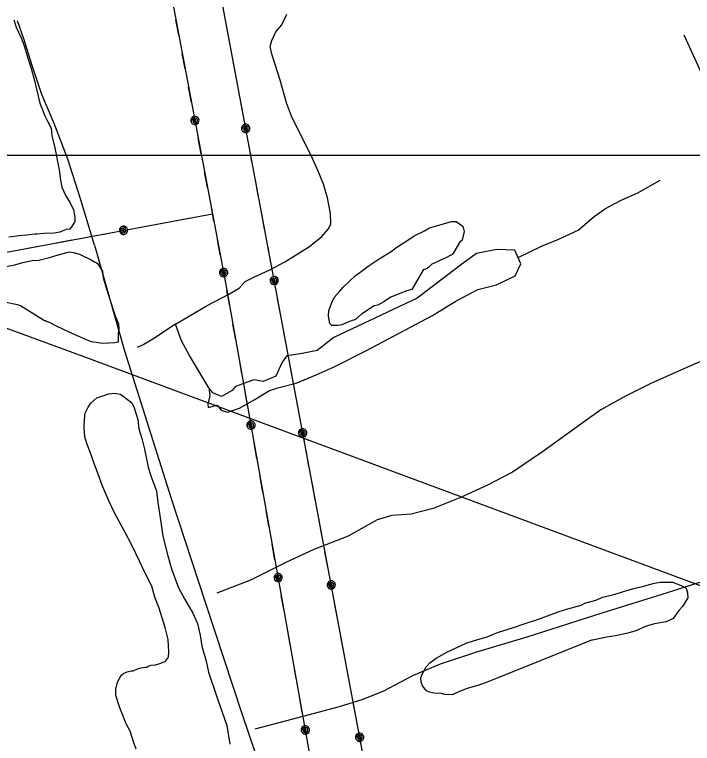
# Model space of a CAD drawing. Extents: x 3250478 to 3288318, y 788638 to 816472.
# Drawn here: x 3266413 to 3267875, y 798809 to 800381 of the extents above; entities that cross this region are included whole.
import ezdxf

# ---------------------------------------------------------------- set-up
doc = ezdxf.new("R2010")
doc.units = 0
for name, color, linetype in [('V-GRID-MAJR', 7, 'Continuous'), ('V-ROAD-CNTR', 7, 'Continuous'), ('V-SITE-VEGE', 7, 'Continuous'), ('V-TOPO-SHOR', 7, 'Continuous'), ('V-UTIL-LINE', 7, 'Continuous')]:
    doc.layers.add(name, color=color, linetype=linetype)

msp = doc.modelspace()

# ---------------------------------------------------------------- linework, layer by layer
at = {"layer": 'V-GRID-MAJR'}
msp.add_spline([(3254640.8, 800084.8), (3259879.3, 800081.4), (3265117.8, 800078.7), (3270356.3, 800076.8), (3275594.8, 800075.6), (3280833.3, 800075.3), (3286071.8, 800075.6)], degree=3, dxfattribs=at)
at = {"layer": 'V-ROAD-CNTR'}
msp.add_lwpolyline([(3268289.9, 799325.7), (3268223.9, 799502.2), (3268049.1, 799916.5), (3267857.4, 800336.7)], dxfattribs=at)
at = {"layer": 'V-SITE-VEGE'}
for points in [[(3266411.2, 800369.9), (3266416.4, 800353.7)], [(3266416.4, 800353.7), (3266426.7, 800331.2), (3266433.2, 800313.7), (3266442.3, 800285), (3266447.5, 800267.5), (3266455.4, 800238.8), (3266460.6, 800217.5), (3266467.2, 800190), (3266469.8, 800182.5), (3266477.6, 800162.5), (3266482.7, 800152.5), (3266491.7, 800136.4), (3266493.1, 800120.1), (3266499.7, 800093.8), (3266509, 800046.3), (3266511.8, 800023.7), (3266514.5, 800008.7), (3266523.5, 799990), (3266532.4, 799975.1), (3266540.1, 799960.1), (3266542.8, 799943.8), (3266542.9, 799935), (3266538, 799927.5), (3266531.8, 799918.6), (3266524.3, 799917.3), (3266510.6, 799912.1), (3266498.1, 799909.5), (3266476.7, 799909.2), (3266461.7, 799907.8), (3266456.7, 799907.7), (3266437.9, 799905), (3266422.9, 799903.6), (3266400.3, 799900.8)], [(3266378.7, 799834.6), (3266412.9, 799841.2), (3266430.6, 799846.1), (3266450.5, 799851), (3266464.8, 799851.6), (3266488.1, 799857.5), (3266504.7, 799862.4), (3266525.7, 799868.3), (3266531.2, 799869.3), (3266540, 799867.9), (3266553, 799864.2), (3266577.9, 799852.4), (3266591.9, 799844.3), (3266602.3, 799827.5), (3266604.1, 799813.1), (3266611, 799789.9), (3266626, 799742.2), (3266630, 799731.1), (3266637.1, 799714.4), (3266637.9, 799703.4), (3266636.4, 799692.5), (3266635.9, 799674.9), (3266629.2, 799672.9), (3266602.8, 799671.6), (3266578.8, 799675.6), (3266568, 799679.3), (3266555, 799685.2), (3266538.7, 799692.3), (3266517.1, 799702.9), (3266503, 799708.8), (3266487.9, 799717), (3266481.4, 799719.4), (3266479.3, 799720.5), (3266477.1, 799720.6), (3266425.4, 799753), (3266418.9, 799755.4), (3266390.6, 799760.7)], [(3266668.2, 798965.9), (3266678.2, 798969.8), (3266685.7, 798972.4), (3266694.5, 798973.7), (3266698.2, 798973.8), (3266702, 798976.3), (3266707, 798977.7), (3266717, 798979), (3266725.7, 798981.6), (3266735.7, 798985.5), (3266738.2, 798986.8), (3266744.4, 798995.6), (3266745.5, 799006.9), (3266743.9, 799033.3), (3266737.4, 799059.5), (3266724.3, 799100.7), (3266715.3, 799124.5), (3266708.7, 799148.2), (3266693.4, 799178.1), (3266683.1, 799200.6), (3266665.1, 799238), (3266651, 799264.2), (3266629.2, 799305.3), (3266616.3, 799332.7), (3266600.9, 799367.7), (3266594.4, 799386.4), (3266582.8, 799416.4), (3266577.6, 799431.3), (3266568.5, 799456.3), (3266564.6, 799470.1), (3266563.1, 799488.9), (3266563.1, 799493.9), (3266564, 799516.5), (3266565.2, 799521.5), (3266571.4, 799534.1), (3266577.5, 799543), (3266589.9, 799554.4), (3266616.2, 799563.5), (3266627.4, 799564.8), (3266641.3, 799562.5), (3266650.1, 799556.3), (3266665.3, 799544), (3266670.4, 799532.7), (3266678.3, 799507.8), (3266681, 799487.7), (3266687.5, 799466.5), (3266692.8, 799444), (3266700.8, 799405.2), (3266707.3, 799383.9), (3266718.9, 799354), (3266721.7, 799328.9), (3266728.5, 799286.4), (3266732.6, 799256.3), (3266743.1, 799213.8), (3266752.2, 799183.8), (3266766.5, 799145.1), (3266779.3, 799121.4), (3266797.2, 799090.3), (3266807.5, 799067.8), (3266812.8, 799042.8), (3266816.8, 799019), (3266826, 798986.5), (3266831.3, 798962.8), (3266849.5, 798907.8), (3266870.2, 798847.9), (3266876.9, 798807.8)], [(3266675.2, 798796.7), (3266670, 798810.4), (3266662.2, 798835.4), (3266653.2, 798851.6), (3266642.9, 798879.1), (3266639, 798887.8), (3266631.2, 798912.8), (3266631, 798926.6), (3266634.6, 798941.7), (3266639.5, 798950.5), (3266643.2, 798956.8), (3266648.2, 798960.7), (3266655.7, 798963.3), (3266664.5, 798965.9), (3266668.2, 798965.9)]]:
    msp.add_lwpolyline(points, dxfattribs=at)
for points in [[(3267269.6, 799788.5), (3267258.5, 799785.6), (3267244, 799779.5), (3267224, 799771.3), (3267213.9, 799765.1), (3267209.5, 799761.9), (3267196, 799754.7), (3267188.3, 799752.7), (3267161.4, 799734.9), (3267149, 799724.3), (3267144.5, 799722.3), (3267141.2, 799721.3), (3267133.4, 799718.2), (3267118.9, 799712.1), (3267110.1, 799710.2), (3267096.9, 799710.6), (3267092.7, 799715.2), (3267089.9, 799730.6), (3267090.3, 799742.7), (3267097.4, 799760), (3267102.2, 799770.8), (3267113.6, 799783.6), (3267121.5, 799793.3), (3267147.6, 799817.7), (3267163.3, 799829.2), (3267177.9, 799839.8), (3267199.2, 799854.4), (3267206, 799858.6), (3267225, 799870.1), (3267237.4, 799879.6), (3267258.7, 799893.1), (3267274.4, 799903.6), (3267296.7, 799915), (3267307.9, 799921.2), (3267337.8, 799930.1), (3267355.5, 799935), (3267365.4, 799934.7), (3267379.3, 799924.4), (3267382.2, 799913.3), (3267378.4, 799894.8), (3267372.7, 799889.5), (3267360, 799869), (3267356.5, 799863.7), (3267343.1, 799856.4), (3267328.6, 799850.3), (3267316.4, 799844.1), (3267313, 799843.1), (3267307.3, 799836.7), (3267302.9, 799833.6), (3267297.3, 799831.5), (3267295.1, 799831.6)], [(3267432.3, 798941.4), (3267412.3, 798934.4), (3267401.3, 798931.4), (3267389.1, 798927.4), (3267372.4, 798921.4), (3267356.8, 798914.2), (3267340.4, 798914.7), (3267333.9, 798917.1), (3267317.4, 798917.6), (3267307.6, 798920.1), (3267301.1, 798922.6), (3267292.7, 798933.8), (3267289.6, 798941.6), (3267288.8, 798950.4), (3267292.4, 798960.1), (3267300.6, 798974.2), (3267308.5, 798982.7), (3267322, 798993.2), (3267346.6, 799006.7), (3267386.7, 799025.2), (3267404.5, 799031.2), (3267432.2, 799039.1), (3267454.4, 799048.3), (3267488.8, 799059.2), (3267509.9, 799066.2), (3267540.9, 799076.2), (3267556.5, 799082.3), (3267587.6, 799093.4), (3267606.4, 799099.4), (3267635.2, 799107.2), (3267643, 799111.4), (3267666.3, 799118.3), (3267681.9, 799124.4), (3267708.4, 799131.2), (3267726.2, 799137.2), (3267750.6, 799144.1), (3267767.2, 799148), (3267790.4, 799153.8), (3267804.7, 799156.7), (3267821.2, 799157.2), (3267832.2, 799156.9), (3267850.6, 799149.7), (3267861.4, 799143.9), (3267864.4, 799133.9), (3267865.1, 799122.9), (3267853.6, 799104.6), (3267845.6, 799096.1), (3267833, 799078.9), (3267818.5, 799071.7), (3267793.1, 799067), (3267775.4, 799062.1), (3267753.1, 799051.9), (3267735.4, 799046.9), (3267708.8, 799041.2), (3267690.1, 799038.5), (3267659.1, 799031.8), (3267657, 799031.9)]]:
    msp.add_lwpolyline(points, close=True, dxfattribs=at)
at = {"layer": 'V-TOPO-SHOR'}
for points in [[(3266995.6, 799847.9), (3267048.7, 799881.2), (3267075.5, 799902.4), (3267089.4, 799918.3), (3267094.7, 799928.9), (3267094.5, 799952.2), (3267088, 799986), (3267079.1, 800015.2), (3267067.5, 800043.6), (3267053.4, 800075.8), (3267031.3, 800117.9), (3267010.1, 800162.1), (3266999.5, 800190.7), (3266985.5, 800239.4), (3266968, 800293.2), (3266964, 800312.1), (3266967.4, 800325.5), (3266976.3, 800343.9), (3266989, 800359.1), (3266999.9, 800381.9)], [(3266585, 799883.7), (3266554.6, 799983.4), (3266527.3, 800069.5), (3266497.9, 800146.1), (3266471.4, 800208.6), (3266449.7, 800273.6), (3266432.5, 800328.7), (3266418.8, 800367.8)], [(3267498.9, 799857.3), (3267549.4, 799881.5), (3267583.3, 799895.3), (3267628.6, 799916.4), (3267663.2, 799945.5), (3267687.4, 799963.1), (3267721, 799980.9), (3267757.3, 799996.4), (3267805.1, 800023.8)], [(3266585, 799883.7), (3266649.7, 799656.2), (3266750.2, 799337.7), (3266824.4, 799111.4), (3266903.1, 798873.7), (3266959.1, 798708.6), (3267016.1, 798521.9), (3267063.9, 798356.5), (3267117.3, 798187.9), (3267141.7, 798107.9)], [(3266831.4, 799575.9), (3266833.6, 799558.7), (3266829.7, 799541), (3266830.6, 799533.8), (3266849.4, 799538.5), (3266858.4, 799528.1), (3266871.9, 799523.3), (3266897.9, 799532.2), (3266931.2, 799551.1), (3266961.1, 799569.7), (3266980.7, 799576.1), (3267020.3, 799586.4), (3267063.6, 799603.9), (3267102.1, 799621.7), (3267170.5, 799655.9), (3267314.1, 799732.3), (3267363.1, 799762.1), (3267412, 799788.2), (3267451.9, 799798), (3267492.5, 799817.7), (3267505.1, 799843.6), (3267491.9, 799873.1), (3267452.7, 799874.1), (3267409.1, 799866), (3267377.7, 799842.7), (3267281, 799769.6), (3267101.5, 799684.5), (3267065.5, 799656.9), (3267029.7, 799649.5), (3266999.7, 799645.1), (3266989.6, 799631.4), (3266976.6, 799601.4), (3266949.1, 799589.8), (3266929.1, 799593), (3266889.3, 799578.7), (3266882.2, 799570.4), (3266858.7, 799557.2), (3266840.5, 799565.3), (3266831.4, 799575.9)], [(3266759.6, 799713.6), (3266828.1, 799753.4), (3266876.2, 799778.5), (3266897.3, 799790.7), (3266910, 799805.3), (3266928.9, 799814.9), (3266963.1, 799830.3), (3266995.6, 799847.9)], [(3268133.7, 799726.6), (3268029.7, 799685.5), (3267881.9, 799628.3), (3267786.9, 799586.3), (3267730.3, 799557.8), (3267677.2, 799528.6), (3267633.9, 799497.9), (3267551.2, 799437.8), (3267486.7, 799394.5), (3267432.8, 799366.1), (3267373.5, 799339), (3267315.4, 799316.1), (3267268, 799303.7), (3267226.8, 799300.5), (3267195, 799291.3), (3267132.4, 799255.9), (3267058, 799227.3), (3266998.1, 799199.5), (3266921.8, 799161.4), (3266849, 799133.2)], [(3266759.6, 799713.6), (3266711.2, 799681), (3266691.7, 799669.6), (3266676.9, 799662.9)], [(3266831.4, 799575.9), (3266789.7, 799645.7), (3266772.7, 799677.5), (3266759.6, 799713.6)], [(3266931.8, 798840.7), (3267034.9, 798867.7), (3267113.4, 798888.8), (3267164.6, 798904.7), (3267209.5, 798922.9), (3267271.5, 798955.6), (3267331.2, 798980.6), (3267410, 799006.8), (3267518.5, 799039.1), (3267680.5, 799091.1), (3267820.9, 799134.9), (3267922.2, 799166.8), (3268058.4, 799213.7), (3268209.1, 799267.7), (3268325.8, 799308.8), (3268456.1, 799353), (3268676.4, 799426.2), (3268875.4, 799493.9), (3269042.8, 799549.4), (3268988.7, 799708)]]:
    msp.add_lwpolyline(points, dxfattribs=at)
at = {"layer": 'V-UTIL-LINE'}
for points in [[(3266399.2, 807115.6), (3265550.8, 806827.7), (3265765, 805678.4), (3265990.5, 804483.8), (3266220.6, 803279), (3266414.2, 802204.5), (3266640.9, 801004.2), (3266867.9, 799802.2), (3267085.9, 798580), (3267315.2, 797392.2), (3267477.7, 796271.2), (3267653.9, 795067.7)], [(3267768.9, 795052), (3267595.7, 796245.4), (3267428.9, 797433.4), (3267186.1, 798668.3), (3266836.5, 800535.4), (3266601.4, 801827.2), (3266502.4, 802344.1), (3267033.5, 802517.9), (3268674.4, 803054.4), (3270333.6, 803588.9), (3271983.5, 804154), (3273734.5, 804723.4), (3276865.7, 805744)], [(3271779.1, 797708), (3269520, 798544.3), (3266561, 799643.4), (3262119.9, 801273.8), (3257978.5, 802819)], [(3258650, 802591.3), (3259793.3, 802172.3), (3261232, 801646.2), (3262845.9, 801050.8), (3264299.9, 800514), (3265074.8, 800229.3), (3265903.5, 799908.4), (3266182.4, 799829.3), (3266839.8, 799951.4)], [(3266767, 800336.5), (3266760.7, 800369.9)], [(3266876.9, 800319.5), (3266870.7, 800352.9)], [(3266780.7, 800263.8), (3266774.4, 800297.2)], [(3266890.5, 800246.7), (3266884.3, 800280.1)], [(3266794.5, 800191.1), (3266788.2, 800224.5)], [(3266904.1, 800174), (3266897.9, 800207.4)], [(3266801.7, 800152.7), (3266799.7, 800150.7), (3266802, 800150.3), (3266803.9, 800152.3), (3266803, 800155.1), (3266799.7, 800154.6), (3266796.9, 800150.8), (3266799.4, 800147.3), (3266804.2, 800146.9), (3266807, 800150.6), (3266807.1, 800155.1), (3266803.4, 800158.1), (3266798, 800157.4), (3266792.9, 800151.1), (3266794.2, 800147.8), (3266796.7, 800145.3), (3266799.9, 800143.9), (3266803.4, 800143.9), (3266806.7, 800145.2), (3266809.2, 800147.7), (3266810.5, 800150.9), (3266810.6, 800154.4), (3266809.3, 800157.7), (3266806.8, 800160.2), (3266803.6, 800161.6), (3266800.1, 800161.6), (3266796.8, 800160.3), (3266794.3, 800157.8), (3266792.9, 800154.6), (3266792.9, 800151.1)], [(3266911.3, 800135.7), (3266909.3, 800133.6), (3266911.6, 800133.2), (3266913.5, 800135.2), (3266912.6, 800138), (3266909.3, 800137.6), (3266906.5, 800133.8), (3266909, 800130.3), (3266913.8, 800129.9), (3266916.6, 800133.5), (3266916.7, 800138), (3266913, 800141.1), (3266907.6, 800140.4), (3266902.5, 800134), (3266903.8, 800130.7), (3266906.2, 800128.2), (3266909.5, 800126.9), (3266913, 800126.8), (3266916.2, 800128.1), (3266918.8, 800130.6), (3266920.1, 800133.8), (3266920.2, 800137.3), (3266918.9, 800140.6), (3266916.4, 800143.1), (3266913.2, 800144.5), (3266909.7, 800144.5), (3266906.4, 800143.2), (3266903.9, 800140.7), (3266902.5, 800137.5), (3266902.5, 800134)], [(3266815.3, 800081), (3266809, 800114.4)], [(3266924.8, 800063.9), (3266918.5, 800097.3)], [(3266829, 800008.3), (3266822.7, 800041.7)], [(3266938.4, 799991.2), (3266932.1, 800024.6)], [(3266842.7, 799935.6), (3266836.4, 799969)], [(3266758.7, 799936.3), (3266792.1, 799942.5)], [(3266831.5, 799949.8), (3266839.8, 799951.4)], [(3266952, 799918.4), (3266945.7, 799951.9)], [(3266686, 799922.8), (3266719.4, 799929)], [(3266647.6, 799915.7), (3266645.6, 799917.7), (3266645.2, 799915.4), (3266647.2, 799913.5), (3266650, 799914.4), (3266649.5, 799917.7), (3266645.7, 799920.5), (3266642.2, 799918), (3266641.8, 799913.2), (3266645.4, 799910.4), (3266649.9, 799910.2), (3266653, 799913.9), (3266652.3, 799919.4), (3266646, 799924.5), (3266642.7, 799923.2), (3266640.2, 799920.8), (3266638.8, 799917.5), (3266638.8, 799914), (3266640.1, 799910.8), (3266642.5, 799908.3), (3266645.7, 799906.9), (3266649.3, 799906.8), (3266652.5, 799908.1), (3266655, 799910.6), (3266656.4, 799913.8), (3266656.5, 799917.3), (3266655.2, 799920.6), (3266652.7, 799923.1), (3266649.5, 799924.5), (3266646, 799924.5)], [(3266503.1, 799888.8), (3266536.5, 799895)], [(3266575.8, 799902.3), (3266609.3, 799908.5)], [(3266856.5, 799862.9), (3266850.2, 799896.3)], [(3266430.3, 799875.3), (3266463.8, 799881.5)], [(3266965.6, 799845.7), (3266959.4, 799879.1)], [(3266863.7, 799824.5), (3266861.7, 799822.5), (3266864, 799822.1), (3266865.9, 799824.1), (3266865, 799826.9), (3266861.6, 799826.4), (3266858.9, 799822.6), (3266861.4, 799819.2), (3266866.2, 799818.8), (3266869, 799822.4), (3266869.1, 799826.9), (3266865.4, 799830), (3266860, 799829.3), (3266854.9, 799822.9), (3266856.2, 799819.6), (3266858.6, 799817.1), (3266861.9, 799815.7), (3266865.4, 799815.7), (3266868.6, 799817), (3266871.2, 799819.5), (3266872.5, 799822.7), (3266872.6, 799826.2), (3266871.2, 799829.5), (3266868.8, 799832), (3266865.6, 799833.4), (3266862, 799833.4), (3266858.8, 799832.1), (3266856.3, 799829.6), (3266854.9, 799826.4), (3266854.9, 799822.9)], [(3266972.8, 799807.4), (3266970.8, 799805.3), (3266973.1, 799804.9), (3266974.9, 799806.9), (3266974.1, 799809.7), (3266970.7, 799809.3), (3266968, 799805.5), (3266970.4, 799802), (3266975.3, 799801.6), (3266978.1, 799805.2), (3266978.2, 799809.7), (3266974.5, 799812.8), (3266969, 799812.1), (3266963.9, 799805.7), (3266965.2, 799802.4), (3266967.7, 799799.9), (3266970.9, 799798.6), (3266974.4, 799798.5), (3266977.7, 799799.8), (3266980.2, 799802.3), (3266981.6, 799805.5), (3266981.6, 799809), (3266980.3, 799812.3), (3266977.9, 799814.8), (3266974.6, 799816.2), (3266971.1, 799816.2), (3266967.9, 799814.9), (3266965.4, 799812.4), (3266964, 799809.2), (3266963.9, 799805.7)], [(3266876.8, 799752.7), (3266870.8, 799786.2)], [(3266986.2, 799735.6), (3266980, 799769)], [(3266889.8, 799679.9), (3266883.8, 799713.4)], [(3266999.8, 799662.9), (3266993.6, 799696.3)], [(3266902.7, 799607), (3266896.8, 799640.5)], [(3267013.5, 799590.1), (3267007.2, 799623.6)], [(3266915.7, 799534.2), (3266909.8, 799567.7)], [(3267027.1, 799517.4), (3267020.8, 799550.8)], [(3266922.6, 799495.8), (3266920.5, 799493.8), (3266922.8, 799493.3), (3266924.7, 799495.3), (3266923.9, 799498.1), (3266920.5, 799497.7), (3266917.8, 799493.9), (3266920.2, 799490.4), (3266925, 799490), (3266927.8, 799493.6), (3266928, 799498), (3266924.4, 799501.2), (3266918.9, 799500.5), (3266913.7, 799494.2), (3266915, 799490.9), (3266917.4, 799488.4), (3266920.7, 799487), (3266924.2, 799486.9), (3266927.4, 799488.2), (3266930, 799490.6), (3266931.4, 799493.9), (3266931.4, 799497.4), (3266930.2, 799500.6), (3266927.7, 799503.2), (3266924.5, 799504.6), (3266921, 799504.6), (3266917.7, 799503.4), (3266915.2, 799500.9), (3266913.8, 799497.7), (3266913.7, 799494.2)], [(3267034.3, 799479.1), (3267032.2, 799477), (3267034.5, 799476.6), (3267036.4, 799478.6), (3267035.6, 799481.4), (3267032.2, 799481), (3267029.4, 799477.2), (3267031.9, 799473.7), (3267036.7, 799473.3), (3267039.5, 799476.9), (3267039.7, 799481.4), (3267036, 799484.5), (3267030.5, 799483.8), (3267025.4, 799477.4), (3267026.7, 799474.2), (3267029.2, 799471.6), (3267032.4, 799470.3), (3267035.9, 799470.2), (3267039.2, 799471.5), (3267041.7, 799474), (3267043.1, 799477.2), (3267043.1, 799480.7), (3267041.8, 799484), (3267039.3, 799486.5), (3267036.1, 799487.9), (3267032.6, 799487.9), (3267029.3, 799486.6), (3267026.8, 799484.2), (3267025.4, 799480.9), (3267025.4, 799477.4)], [(3266935.4, 799423.9), (3266929.4, 799457.4)], [(3267047.7, 799407.3), (3267041.4, 799440.7)], [(3266948.4, 799351.1), (3266942.4, 799384.5)], [(3267061.3, 799334.6), (3267055, 799368)], [(3266961.4, 799278.2), (3266955.4, 799311.7)], [(3267074.9, 799261.8), (3267068.7, 799295.3)], [(3266974.4, 799205.4), (3266968.4, 799238.8)], [(3267088.5, 799189.1), (3267082.3, 799222.5)], [(3266981.2, 799167), (3266979.2, 799164.9), (3266981.5, 799164.5), (3266983.4, 799166.5), (3266982.6, 799169.3), (3266979.2, 799168.9), (3266976.4, 799165.1), (3266978.8, 799161.6), (3266983.7, 799161.1), (3266986.5, 799164.8), (3266986.7, 799169.2), (3266983, 799172.4), (3266977.5, 799171.7), (3266972.4, 799165.4), (3266973.7, 799162.1), (3266976.1, 799159.6), (3266979.3, 799158.2), (3266982.8, 799158.1), (3266986.1, 799159.4), (3266988.6, 799161.8), (3266990, 799165), (3266990.1, 799168.6), (3266988.8, 799171.8), (3266986.4, 799174.4), (3266983.2, 799175.8), (3266979.7, 799175.8), (3266976.4, 799174.6), (3266973.9, 799172.1), (3266972.4, 799168.9), (3266972.4, 799165.4)], [(3267095.7, 799150.8), (3267093.7, 799148.7), (3267096, 799148.3), (3267097.9, 799150.3), (3267097, 799153.1), (3267093.6, 799152.7), (3267090.9, 799148.9), (3267093.4, 799145.4), (3267098.2, 799145), (3267101, 799148.6), (3267101.1, 799153.1), (3267097.4, 799156.2), (3267092, 799155.5), (3267086.9, 799149.1), (3267088.2, 799145.9), (3267090.6, 799143.3), (3267093.9, 799142), (3267097.4, 799141.9), (3267100.6, 799143.2), (3267103.1, 799145.7), (3267104.5, 799148.9), (3267104.6, 799152.4), (3267103.3, 799155.7), (3267100.8, 799158.2), (3267097.6, 799159.6), (3267094.1, 799159.6), (3267090.8, 799158.3), (3267088.3, 799155.9), (3267086.9, 799152.6), (3267086.9, 799149.1)], [(3266994, 799095.1), (3266988.1, 799128.6)], [(3267109.2, 799079), (3267102.9, 799112.4)], [(3267007, 799022.3), (3267001.1, 799055.7)], [(3267122.8, 799006.3), (3267116.5, 799039.7)], [(3267020, 798949.4), (3267014.1, 798982.9)], [(3267136.4, 798933.6), (3267130.1, 798967)], [(3267033, 798876.6), (3267027.1, 798910)], [(3267150, 798860.8), (3267143.7, 798894.2)], [(3267039.9, 798838.2), (3267037.8, 798836.1), (3267040.1, 798835.7), (3267042, 798837.7), (3267041.2, 798840.5), (3267037.8, 798840.1), (3267035.1, 798836.3), (3267037.5, 798832.8), (3267042.3, 798832.3), (3267045.1, 798836), (3267045.3, 798840.4), (3267041.6, 798843.5), (3267036.2, 798842.9), (3267031, 798836.6), (3267032.3, 798833.3), (3267034.7, 798830.8), (3267037.9, 798829.4), (3267041.5, 798829.3), (3267044.7, 798830.6), (3267047.3, 798833), (3267048.7, 798836.2), (3267048.7, 798839.7), (3267047.5, 798843), (3267045, 798845.5), (3267041.8, 798847), (3267038.3, 798847), (3267035, 798845.7), (3267032.5, 798843.3), (3267031.1, 798840.1), (3267031, 798836.6)], [(3267157.2, 798822.5), (3267155.2, 798820.4), (3267157.5, 798820), (3267159.3, 798822), (3267158.5, 798824.8), (3267155.1, 798824.4), (3267152.4, 798820.6), (3267154.8, 798817.1), (3267159.7, 798816.7), (3267162.5, 798820.3), (3267162.6, 798824.8), (3267158.9, 798827.9), (3267153.4, 798827.2), (3267148.3, 798820.8), (3267149.6, 798817.6), (3267152.1, 798815.1), (3267155.3, 798813.7), (3267158.8, 798813.6), (3267162.1, 798814.9), (3267164.6, 798817.4), (3267166, 798820.6), (3267166, 798824.1), (3267164.7, 798827.4), (3267162.3, 798829.9), (3267159, 798831.3), (3267155.5, 798831.3), (3267152.3, 798830), (3267149.8, 798827.6), (3267148.4, 798824.3), (3267148.3, 798820.8)]]:
    msp.add_lwpolyline(points, dxfattribs=at)

doc.saveas('drawing.dxf')
